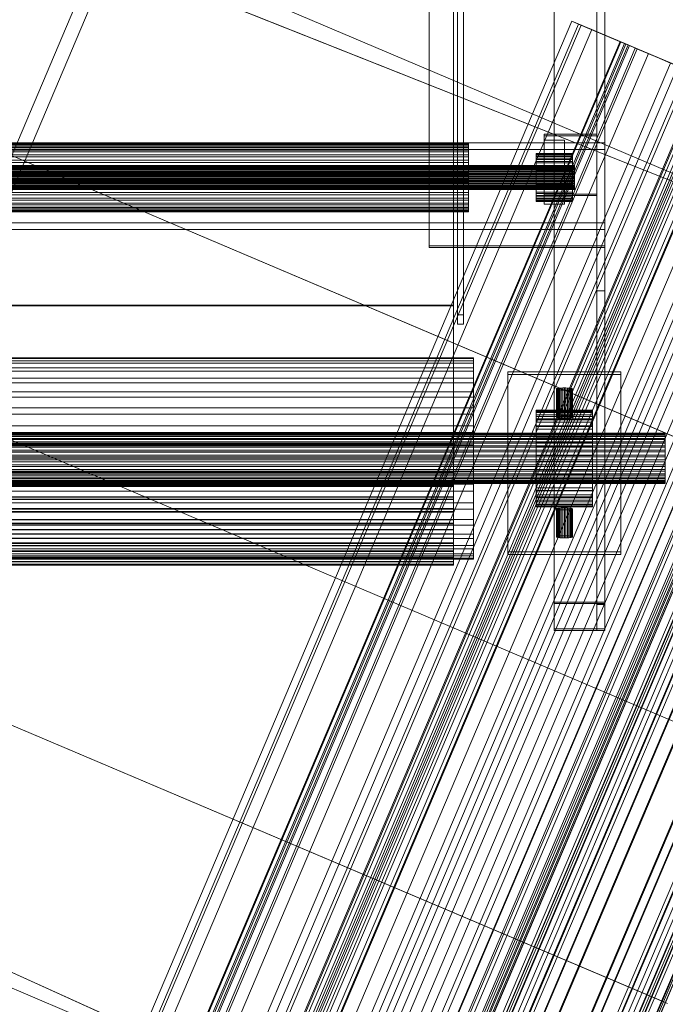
# Model space of a CAD drawing. Header units: millimetres. Extents: x -4738 to 65662, y -68080 to 6847.
# Tile 717 of 1056: x 27485 to 27805, y -22371 to -21882. Entities that reach past the tile are written whole.
import ezdxf

# ---------------------------------------------------------------- set-up
doc = ezdxf.new("R2010")
doc.units = ezdxf.units.MM
doc.layers.add('superior_C09', color=7, linetype='Continuous', lineweight=0)
doc.layers.add('superior_C10', color=7, linetype='Continuous', lineweight=0)

msp = doc.modelspace()

# ---------------------------------------------------------------- linework, layer by layer
at = {"layer": 'superior_C09'}
for p, q in [((27750.067, -17792.489), (27750.067, -22171.241)), ((27750.067, -22172.041), (27750.067, -17793.289)), ((27771.067, -17793.689), (27771.067, -22172.44)), ((27775.067, -22171.241), (27775.067, -17792.489)), ((27775.067, -17793.289), (27775.067, -22172.041)), ((27775.067, -22172.44), (27775.067, -17793.689)), ((27750.067, -17805.813), (27750.067, -22184.565)), ((27750.067, -22185.364), (27750.067, -17806.612)), ((27771.067, -22185.364), (27771.067, -17806.612)), ((27775.067, -22184.565), (27775.067, -17805.813)), ((27775.067, -17806.612), (27775.067, -22185.364)), ((27700.067, -22092.939), (27700.067, -17852.939)), ((27700.067, -17853.338), (27700.067, -22093.338)), ((27700.067, -22106.662), (27700.067, -17866.662)), ((27700.067, -17867.061), (27700.067, -22107.061)), ((27702.067, -17907.74), (27702.067, -22028.81)), ((27705.067, -22028.81), (27705.067, -17907.74)), ((27702.067, -22033.473), (27702.067, -17912.404)), ((27705.067, -17912.404), (27705.067, -22033.473)), ((27700.067, -22023.962), (27700.067, -17922.714)), ((27700.067, -17923.114), (27700.067, -22024.362)), ((27688.067, -17952.846), (27688.067, -21994.629)), ((27771.067, -21994.629), (27771.067, -17952.846)), ((27688.067, -21995.429), (27688.067, -17953.646)), ((27771.067, -17953.646), (27771.067, -21995.429)), ((27750.067, -21520.75), (27750.067, -21994.629)), ((27750.067, -21995.429), (27750.067, -21521.55)), ((27771.067, -21520.75), (27771.067, -21994.629)), ((27775.067, -21994.629), (27775.067, -21520.75)), ((27775.067, -21521.55), (27775.067, -21995.429)), ((27771.067, -22016.88), (27771.067, -21543.001)), ((27775.067, -21543.001), (27775.067, -22016.88)), ((27775.067, -21943.507), (27225.067, -21943.507)), ((27292.567, -21943.697), (27707.567, -21943.697)), ((27707.567, -21944.231), (27707.567, -21943.697)), ((27707.567, -21943.697), (27707.567, -21943.815)), ((27745.067, -21939.136), (27745.067, -21968.868)), ((27771.067, -21939.136), (27745.067, -21939.136)), ((27745.067, -21939.136), (27745.067, -21939.935)), ((27745.067, -21939.935), (27771.067, -21939.935)), ((27745.067, -21969.668), (27745.067, -21939.935)), ((27745.067, -21942.109), (27745.067, -21965.895)), ((27755.067, -21942.109), (27745.067, -21942.109)), ((27745.067, -21942.109), (27745.067, -21950.103)), ((27755.067, -21965.895), (27755.067, -21942.109)), ((27755.067, -21950.103), (27755.067, -21942.109)), ((27771.067, -21968.868), (27771.067, -21939.136)), ((27771.067, -21939.935), (27771.067, -21939.136)), ((27771.067, -21939.935), (27771.067, -21969.668)), ((27775.067, -21983.15), (27775.067, -21943.507)), ((27775.067, -21946.838), (27775.067, -21943.507)), ((27225.067, -21946.838), (27775.067, -21946.838)), ((27292.567, -21943.815), (27707.567, -21943.815)), ((27292.567, -21944.231), (27707.567, -21944.231)), ((27292.567, -21944.581), (27707.567, -21944.581)), ((27292.567, -21945.396), (27707.567, -21945.396)), ((27292.567, -21945.965), (27707.567, -21945.965)), ((27292.567, -21947.149), (27707.567, -21947.149)), ((27292.567, -21947.913), (27707.567, -21947.913)), ((27707.567, -21943.815), (27707.567, -21944.581)), ((27707.567, -21945.396), (27707.567, -21944.231)), ((27707.567, -21944.581), (27707.567, -21945.965)), ((27707.567, -21947.149), (27707.567, -21945.396)), ((27707.567, -21945.965), (27707.567, -21947.913)), ((27707.567, -21949.42), (27707.567, -21947.149)), ((27707.567, -21947.913), (27707.567, -21950.352)), ((27775.067, -21946.838), (27775.067, -21986.481)), ((27292.567, -21949.42), (27707.567, -21949.42)), ((27292.567, -21950.352), (27707.567, -21950.352)), ((27292.567, -21952.124), (27707.567, -21952.124)), ((27292.567, -21953.187), (27707.567, -21953.187)), ((27707.567, -21952.124), (27707.567, -21949.42)), ((27707.567, -21950.352), (27707.567, -21953.187)), ((27707.567, -21955.155), (27707.567, -21952.124)), ((27707.567, -21953.187), (27707.567, -21956.309)), ((27741.067, -21948.771), (27741.067, -21948.687)), ((27741.067, -21948.687), (27741.067, -21949.064)), ((27741.067, -21948.687), (27759.067, -21948.687)), ((27741.067, -21949.311), (27741.067, -21948.771)), ((27741.067, -21948.771), (27759.067, -21948.771)), ((27741.067, -21949.064), (27741.067, -21949.887)), ((27741.067, -21949.064), (27759.067, -21949.064)), ((27741.067, -21950.288), (27741.067, -21949.311)), ((27741.067, -21949.311), (27759.067, -21949.311)), ((27741.067, -21949.887), (27741.067, -21951.124)), ((27741.067, -21949.887), (27759.067, -21949.887)), ((27741.067, -21951.663), (27741.067, -21950.288)), ((27741.067, -21950.288), (27759.067, -21950.288)), ((27741.067, -21951.124), (27741.067, -21952.727)), ((27741.067, -21951.124), (27759.067, -21951.124)), ((27741.067, -21953.385), (27741.067, -21951.663)), ((27741.067, -21951.663), (27759.067, -21951.663)), ((27741.067, -21952.727), (27741.067, -21954.635)), ((27741.067, -21952.727), (27759.067, -21952.727)), ((27741.067, -21955.386), (27741.067, -21953.385)), ((27741.067, -21953.385), (27759.067, -21953.385)), ((27745.067, -21950.103), (27755.067, -21950.103)), ((27745.067, -21973.889), (27745.067, -21950.103)), ((27755.067, -21950.103), (27755.067, -21973.889)), ((27759.067, -21949.064), (27759.067, -21948.687)), ((27759.067, -21948.687), (27759.067, -21948.771)), ((27759.067, -21948.771), (27759.067, -21949.311)), ((27759.067, -21949.887), (27759.067, -21949.064)), ((27759.067, -21949.311), (27759.067, -21950.288)), ((27759.067, -21951.124), (27759.067, -21949.887)), ((27759.067, -21950.288), (27759.067, -21951.663)), ((27759.067, -21952.727), (27759.067, -21951.124)), ((27759.067, -21951.663), (27759.067, -21953.385)), ((27759.067, -21954.635), (27759.067, -21952.727)), ((27759.067, -21953.385), (27759.067, -21955.386)), ((27240.067, -21954.676), (27760.067, -21954.676)), ((27240.067, -21954.717), (27760.067, -21954.717)), ((27240.067, -21954.864), (27760.067, -21954.864)), ((27240.067, -21954.988), (27760.067, -21954.988)), ((27240.067, -21955.275), (27760.067, -21955.275)), ((27240.067, -21955.476), (27760.067, -21955.476)), ((27240.067, -21955.894), (27760.067, -21955.894)), ((27240.067, -21956.164), (27760.067, -21956.164)), ((27240.067, -21956.695), (27760.067, -21956.695)), ((27240.067, -21957.024), (27760.067, -21957.024)), ((27240.067, -21957.65), (27760.067, -21957.65)), ((27240.067, -21958.025), (27760.067, -21958.025)), ((27292.567, -21955.155), (27707.567, -21955.155)), ((27292.567, -21956.309), (27707.567, -21956.309)), ((27292.567, -21958.399), (27707.567, -21958.399)), ((27707.567, -21958.399), (27707.567, -21955.155)), ((27707.567, -21956.309), (27707.567, -21959.598)), ((27707.567, -21961.729), (27707.567, -21958.399)), ((27741.067, -21954.635), (27741.067, -21956.775)), ((27741.067, -21954.635), (27759.067, -21954.635)), ((27741.067, -21957.59), (27741.067, -21955.386)), ((27741.067, -21955.386), (27759.067, -21955.386)), ((27741.067, -21956.775), (27741.067, -21959.065)), ((27741.067, -21956.775), (27759.067, -21956.775)), ((27741.067, -21959.912), (27741.067, -21957.59)), ((27741.067, -21957.59), (27759.067, -21957.59)), ((27759.067, -21956.775), (27759.067, -21954.635)), ((27759.067, -21955.386), (27759.067, -21957.59)), ((27759.067, -21959.065), (27759.067, -21956.775)), ((27759.067, -21957.59), (27759.067, -21959.912)), ((27760.067, -21954.864), (27760.067, -21954.676)), ((27760.067, -21954.676), (27760.067, -21954.717)), ((27760.067, -21954.717), (27760.067, -21954.988)), ((27760.067, -21955.275), (27760.067, -21954.864)), ((27760.067, -21954.988), (27760.067, -21955.476)), ((27760.067, -21955.894), (27760.067, -21955.275)), ((27760.067, -21955.476), (27760.067, -21956.164)), ((27760.067, -21956.695), (27760.067, -21955.894)), ((27760.067, -21956.164), (27760.067, -21957.024)), ((27760.067, -21957.65), (27760.067, -21956.695)), ((27760.067, -21957.024), (27760.067, -21958.025)), ((27760.067, -21958.72), (27760.067, -21957.65)), ((27760.067, -21958.025), (27760.067, -21959.127)), ((27240.067, -21958.72), (27760.067, -21958.72)), ((27240.067, -21959.127), (27760.067, -21959.127)), ((27240.067, -21959.864), (27760.067, -21959.864)), ((27240.067, -21960.288), (27760.067, -21960.288)), ((27240.067, -21961.04), (27760.067, -21961.04)), ((27240.067, -21961.463), (27760.067, -21961.463)), ((27240.067, -21962.201), (27760.067, -21962.201)), ((27240.067, -21962.608), (27760.067, -21962.608)), ((27240.067, -21963.303), (27760.067, -21963.303)), ((27292.567, -21959.598), (27707.567, -21959.598)), ((27292.567, -21961.729), (27707.567, -21961.729)), ((27292.567, -21962.929), (27707.567, -21962.929)), ((27707.567, -21959.598), (27707.567, -21962.929)), ((27707.567, -21965.019), (27707.567, -21961.729)), ((27707.567, -21962.929), (27707.567, -21966.172)), ((27741.067, -21959.065), (27741.067, -21961.416)), ((27741.067, -21959.065), (27759.067, -21959.065)), ((27741.067, -21962.263), (27741.067, -21959.912)), ((27741.067, -21959.912), (27759.067, -21959.912)), ((27741.067, -21961.416), (27741.067, -21963.738)), ((27741.067, -21961.416), (27759.067, -21961.416)), ((27741.067, -21964.552), (27741.067, -21962.263)), ((27741.067, -21962.263), (27759.067, -21962.263)), ((27759.067, -21961.416), (27759.067, -21959.065)), ((27759.067, -21959.912), (27759.067, -21962.263)), ((27759.067, -21963.738), (27759.067, -21961.416)), ((27759.067, -21962.263), (27759.067, -21964.552)), ((27760.067, -21959.864), (27760.067, -21958.72)), ((27760.067, -21959.127), (27760.067, -21960.288)), ((27760.067, -21961.04), (27760.067, -21959.864)), ((27760.067, -21960.288), (27760.067, -21961.463)), ((27760.067, -21962.201), (27760.067, -21961.04)), ((27760.067, -21961.463), (27760.067, -21962.608)), ((27760.067, -21963.303), (27760.067, -21962.201)), ((27760.067, -21962.608), (27760.067, -21963.678)), ((27760.067, -21964.303), (27760.067, -21963.303)), ((27240.067, -21963.678), (27760.067, -21963.678)), ((27240.067, -21964.303), (27760.067, -21964.303)), ((27240.067, -21964.632), (27760.067, -21964.632)), ((27240.067, -21965.164), (27760.067, -21965.164)), ((27240.067, -21965.434), (27760.067, -21965.434)), ((27240.067, -21965.852), (27760.067, -21965.852)), ((27240.067, -21966.052), (27760.067, -21966.052)), ((27240.067, -21966.34), (27760.067, -21966.34)), ((27240.067, -21966.464), (27760.067, -21966.464)), ((27760.067, -21966.61), (27240.067, -21966.61)), ((27240.067, -21966.652), (27760.067, -21966.652)), ((27292.567, -21965.019), (27707.567, -21965.019)), ((27292.567, -21966.172), (27707.567, -21966.172)), ((27292.567, -21968.141), (27707.567, -21968.141)), ((27707.567, -21968.141), (27707.567, -21965.019)), ((27707.567, -21966.172), (27707.567, -21969.204)), ((27707.567, -21970.976), (27707.567, -21968.141)), ((27741.067, -21963.738), (27741.067, -21965.942)), ((27741.067, -21963.738), (27759.067, -21963.738)), ((27741.067, -21966.692), (27741.067, -21964.552)), ((27741.067, -21964.552), (27759.067, -21964.552)), ((27741.067, -21965.942), (27741.067, -21967.943)), ((27741.067, -21965.942), (27759.067, -21965.942)), ((27741.067, -21968.601), (27741.067, -21966.692)), ((27741.067, -21966.692), (27759.067, -21966.692)), ((27741.067, -21967.943), (27741.067, -21969.664)), ((27741.067, -21967.943), (27759.067, -21967.943)), ((27745.067, -21965.895), (27755.067, -21965.895)), ((27745.067, -21973.889), (27745.067, -21965.895)), ((27755.067, -21973.889), (27755.067, -21965.895)), ((27759.067, -21965.942), (27759.067, -21963.738)), ((27759.067, -21964.552), (27759.067, -21966.692)), ((27759.067, -21967.943), (27759.067, -21965.942)), ((27759.067, -21966.692), (27759.067, -21968.601)), ((27759.067, -21969.664), (27759.067, -21967.943)), ((27760.067, -21963.678), (27760.067, -21964.632)), ((27760.067, -21965.164), (27760.067, -21964.303)), ((27760.067, -21964.632), (27760.067, -21965.434)), ((27760.067, -21965.852), (27760.067, -21965.164)), ((27760.067, -21965.434), (27760.067, -21966.052)), ((27760.067, -21966.34), (27760.067, -21965.852)), ((27760.067, -21966.052), (27760.067, -21966.464)), ((27760.067, -21966.61), (27760.067, -21966.34)), ((27760.067, -21966.464), (27760.067, -21966.652)), ((27760.067, -21966.652), (27760.067, -21966.61)), ((27292.567, -21969.204), (27707.567, -21969.204)), ((27292.567, -21970.976), (27707.567, -21970.976)), ((27292.567, -21971.908), (27707.567, -21971.908)), ((27707.567, -21969.204), (27707.567, -21971.908)), ((27707.567, -21973.414), (27707.567, -21970.976)), ((27707.567, -21971.908), (27707.567, -21974.179)), ((27741.067, -21970.204), (27741.067, -21968.601)), ((27741.067, -21968.601), (27759.067, -21968.601)), ((27741.067, -21969.664), (27741.067, -21971.04)), ((27741.067, -21969.664), (27759.067, -21969.664)), ((27741.067, -21971.441), (27741.067, -21970.204)), ((27741.067, -21970.204), (27759.067, -21970.204)), ((27741.067, -21971.04), (27741.067, -21972.016)), ((27741.067, -21971.04), (27759.067, -21971.04)), ((27741.067, -21972.263), (27741.067, -21971.441)), ((27741.067, -21971.441), (27759.067, -21971.441)), ((27741.067, -21972.016), (27741.067, -21972.557)), ((27741.067, -21972.016), (27759.067, -21972.016)), ((27741.067, -21972.64), (27741.067, -21972.263)), ((27741.067, -21972.263), (27759.067, -21972.263)), ((27741.067, -21972.557), (27741.067, -21972.64)), ((27759.067, -21972.557), (27741.067, -21972.557)), ((27741.067, -21972.64), (27759.067, -21972.64)), ((27745.067, -21968.868), (27771.067, -21968.868)), ((27745.067, -21969.668), (27745.067, -21968.868)), ((27771.067, -21969.668), (27745.067, -21969.668)), ((27759.067, -21968.601), (27759.067, -21970.204)), ((27759.067, -21971.04), (27759.067, -21969.664)), ((27759.067, -21970.204), (27759.067, -21971.441)), ((27759.067, -21972.016), (27759.067, -21971.04)), ((27759.067, -21971.441), (27759.067, -21972.263)), ((27759.067, -21972.557), (27759.067, -21972.016)), ((27759.067, -21972.263), (27759.067, -21972.64)), ((27759.067, -21972.64), (27759.067, -21972.557)), ((27771.067, -21969.668), (27771.067, -21968.868)), ((27292.567, -21973.414), (27707.567, -21973.414)), ((27292.567, -21974.179), (27707.567, -21974.179)), ((27292.567, -21975.363), (27707.567, -21975.363)), ((27292.567, -21975.931), (27707.567, -21975.931)), ((27292.567, -21976.747), (27707.567, -21976.747)), ((27292.567, -21977.097), (27707.567, -21977.097)), ((27707.567, -21977.512), (27292.567, -21977.512)), ((27292.567, -21977.63), (27707.567, -21977.63)), ((27707.567, -21975.363), (27707.567, -21973.414)), ((27707.567, -21974.179), (27707.567, -21975.931)), ((27707.567, -21976.747), (27707.567, -21975.363)), ((27707.567, -21975.931), (27707.567, -21977.097)), ((27707.567, -21977.512), (27707.567, -21976.747)), ((27707.567, -21977.097), (27707.567, -21977.63)), ((27707.567, -21977.63), (27707.567, -21977.512)), ((27755.067, -21973.889), (27745.067, -21973.889)), ((27225.067, -21983.15), (27775.067, -21983.15)), ((27775.067, -21986.481), (27225.067, -21986.481)), ((27775.067, -21986.481), (27775.067, -21983.15)), ((27688.067, -21994.629), (27771.067, -21994.629)), ((27688.067, -21995.429), (27688.067, -21994.629)), ((27771.067, -21995.429), (27688.067, -21995.429)), ((27750.067, -21994.629), (27775.067, -21994.629)), ((27750.067, -21995.429), (27750.067, -21994.629)), ((27775.067, -21995.429), (27750.067, -21995.429)), ((27771.067, -21994.629), (27775.067, -21994.629)), ((27771.067, -22016.88), (27771.067, -21994.629)), ((27771.067, -21995.429), (27771.067, -21994.629)), ((27775.067, -22016.88), (27775.067, -21994.629)), ((27775.067, -21995.429), (27775.067, -21994.629)), ((27775.067, -22016.88), (27771.067, -22016.88)), ((27300.067, -22023.962), (27700.067, -22023.962)), ((27700.067, -22024.362), (27300.067, -22024.362)), ((27700.067, -22024.362), (27700.067, -22023.962)), ((27702.067, -22028.81), (27705.067, -22028.81)), ((27702.067, -22033.473), (27702.067, -22028.81)), ((27705.067, -22033.473), (27705.067, -22028.81)), ((27705.067, -22033.473), (27702.067, -22033.473)), ((27290.067, -22050.098), (27710.067, -22050.098)), ((27290.067, -22050.446), (27710.067, -22050.446)), ((27710.067, -22051.669), (27710.067, -22050.098)), ((27710.067, -22050.098), (27710.067, -22050.446)), ((27710.067, -22050.446), (27710.067, -22052.698)), ((27290.067, -22051.669), (27710.067, -22051.669)), ((27290.067, -22052.698), (27710.067, -22052.698)), ((27290.067, -22055.096), (27710.067, -22055.096)), ((27710.067, -22055.096), (27710.067, -22051.669)), ((27710.067, -22052.698), (27710.067, -22056.767)), ((27710.067, -22060.249), (27710.067, -22055.096)), ((27290.067, -22056.767), (27710.067, -22056.767)), ((27290.067, -22060.249), (27710.067, -22060.249)), ((27710.067, -22056.767), (27710.067, -22062.498)), ((27710.067, -22066.93), (27710.067, -22060.249)), ((27727.067, -22057.133), (27727.067, -22146.331)), ((27783.067, -22057.133), (27727.067, -22057.133)), ((27727.067, -22057.133), (27727.067, -22058.466)), ((27727.067, -22058.466), (27783.067, -22058.466)), ((27727.067, -22147.663), (27727.067, -22058.466)), ((27783.067, -22146.331), (27783.067, -22057.133)), ((27783.067, -22058.466), (27783.067, -22057.133)), ((27783.067, -22058.466), (27783.067, -22147.663)), ((27290.067, -22062.498), (27710.067, -22062.498)), ((27710.067, -22062.498), (27710.067, -22069.67)), ((27751.067, -22065.595), (27751.144, -22065.491)), ((27751.144, -22065.699), (27751.067, -22065.595)), ((27751.067, -22065.595), (27751.067, -22079.47)), ((27751.144, -22065.491), (27751.372, -22065.391)), ((27751.144, -22065.491), (27751.144, -22079.366)), ((27751.372, -22065.799), (27751.144, -22065.699)), ((27751.144, -22065.699), (27751.144, -22079.574)), ((27751.372, -22065.391), (27751.742, -22065.299)), ((27751.372, -22065.391), (27751.372, -22079.266)), ((27751.742, -22065.891), (27751.372, -22065.799)), ((27751.372, -22065.799), (27751.372, -22079.674)), ((27751.742, -22065.299), (27752.239, -22065.218)), ((27751.742, -22065.299), (27751.742, -22079.174)), ((27752.239, -22065.218), (27752.845, -22065.152)), ((27752.239, -22065.218), (27752.239, -22079.093)), ((27752.845, -22065.152), (27753.537, -22065.103)), ((27752.845, -22065.152), (27752.845, -22079.027)), ((27753.537, -22065.103), (27754.287, -22065.072)), ((27753.537, -22065.103), (27753.537, -22078.978)), ((27754.287, -22065.072), (27755.067, -22065.062)), ((27754.287, -22065.072), (27754.287, -22078.947)), ((27755.067, -22065.062), (27755.848, -22065.072)), ((27755.067, -22065.062), (27755.067, -22078.937)), ((27755.848, -22065.072), (27756.598, -22065.103)), ((27755.848, -22065.072), (27755.848, -22078.947)), ((27756.598, -22065.103), (27757.29, -22065.152)), ((27756.598, -22065.103), (27756.598, -22078.978)), ((27757.29, -22065.152), (27757.896, -22065.218)), ((27757.29, -22065.152), (27757.29, -22079.027)), ((27757.896, -22065.218), (27758.393, -22065.299)), ((27757.896, -22065.218), (27757.896, -22079.093)), ((27758.393, -22065.299), (27758.763, -22065.391)), ((27758.393, -22065.299), (27758.393, -22079.174)), ((27758.763, -22065.799), (27758.393, -22065.891)), ((27758.763, -22065.391), (27758.991, -22065.491)), ((27758.763, -22065.391), (27758.763, -22079.266)), ((27758.991, -22065.699), (27758.763, -22065.799)), ((27758.763, -22065.799), (27758.763, -22079.674)), ((27758.991, -22065.491), (27759.067, -22065.595)), ((27758.991, -22065.491), (27758.991, -22079.366)), ((27759.067, -22065.595), (27758.991, -22065.699)), ((27758.991, -22065.699), (27758.991, -22079.574)), ((27759.067, -22079.47), (27759.067, -22065.595)), ((27290.067, -22066.93), (27710.067, -22066.93)), ((27290.067, -22069.67), (27710.067, -22069.67)), ((27710.067, -22074.882), (27710.067, -22066.93)), ((27710.067, -22069.67), (27710.067, -22078.008)), ((27752.239, -22065.972), (27751.742, -22065.891)), ((27751.742, -22065.891), (27751.742, -22079.766)), ((27752.845, -22066.038), (27752.239, -22065.972)), ((27752.239, -22065.972), (27752.239, -22079.847)), ((27753.537, -22066.087), (27752.845, -22066.038)), ((27752.845, -22066.038), (27752.845, -22079.913)), ((27754.287, -22066.118), (27753.537, -22066.087)), ((27753.537, -22066.087), (27753.537, -22079.962)), ((27755.067, -22066.128), (27754.287, -22066.118)), ((27754.287, -22066.118), (27754.287, -22079.993)), ((27755.848, -22066.118), (27755.067, -22066.128)), ((27755.067, -22066.128), (27755.067, -22080.003)), ((27756.598, -22066.087), (27755.848, -22066.118)), ((27755.848, -22066.118), (27755.848, -22079.993)), ((27757.29, -22066.038), (27756.598, -22066.087)), ((27756.598, -22066.087), (27756.598, -22079.962)), ((27757.896, -22065.972), (27757.29, -22066.038)), ((27757.29, -22066.038), (27757.29, -22079.913)), ((27758.393, -22065.891), (27757.896, -22065.972)), ((27757.896, -22065.972), (27757.896, -22079.847)), ((27758.393, -22065.891), (27758.393, -22079.766)), ((27290.067, -22074.882), (27710.067, -22074.882)), ((27710.067, -22083.799), (27710.067, -22074.882)), ((27290.067, -22078.008), (27710.067, -22078.008)), ((27710.067, -22078.008), (27710.067, -22087.191)), ((27741.067, -22076.214), (27741.067, -22076.047)), ((27741.067, -22076.047), (27741.067, -22076.801)), ((27741.067, -22076.047), (27769.067, -22076.047)), ((27741.067, -22077.295), (27741.067, -22076.214)), ((27741.067, -22076.214), (27769.067, -22076.214)), ((27741.067, -22076.801), (27741.067, -22078.446)), ((27741.067, -22076.801), (27769.067, -22076.801)), ((27741.067, -22079.248), (27741.067, -22077.295)), ((27741.067, -22077.295), (27769.067, -22077.295)), ((27741.067, -22078.446), (27741.067, -22080.92)), ((27741.067, -22078.446), (27769.067, -22078.446)), ((27741.067, -22081.999), (27741.067, -22079.248)), ((27741.067, -22079.248), (27769.067, -22079.248)), ((27741.067, -22080.428), (27741.067, -22116.107)), ((27769.067, -22080.428), (27741.067, -22080.428)), ((27741.067, -22080.428), (27741.067, -22083.893)), ((27751.144, -22079.366), (27751.067, -22079.47)), ((27751.067, -22079.47), (27751.144, -22079.574)), ((27751.372, -22079.266), (27751.144, -22079.366)), ((27751.144, -22079.574), (27751.372, -22079.674)), ((27751.742, -22079.174), (27751.372, -22079.266)), ((27751.372, -22079.674), (27751.742, -22079.766)), ((27752.239, -22079.093), (27751.742, -22079.174)), ((27751.742, -22079.766), (27752.239, -22079.847)), ((27752.845, -22079.027), (27752.239, -22079.093)), ((27752.239, -22079.847), (27752.845, -22079.913)), ((27753.537, -22078.978), (27752.845, -22079.027)), ((27752.845, -22079.913), (27753.537, -22079.962)), ((27754.287, -22078.947), (27753.537, -22078.978)), ((27753.537, -22079.962), (27754.287, -22079.993)), ((27755.067, -22078.937), (27754.287, -22078.947)), ((27754.287, -22079.993), (27755.067, -22080.003)), ((27755.848, -22078.947), (27755.067, -22078.937)), ((27755.067, -22080.003), (27755.848, -22079.993)), ((27756.598, -22078.978), (27755.848, -22078.947)), ((27755.848, -22079.993), (27756.598, -22079.962)), ((27757.29, -22079.027), (27756.598, -22078.978)), ((27756.598, -22079.962), (27757.29, -22079.913)), ((27757.896, -22079.093), (27757.29, -22079.027)), ((27757.29, -22079.913), (27757.896, -22079.847)), ((27758.393, -22079.174), (27757.896, -22079.093)), ((27757.896, -22079.847), (27758.393, -22079.766)), ((27758.763, -22079.266), (27758.393, -22079.174)), ((27758.393, -22079.766), (27758.763, -22079.674)), ((27758.991, -22079.366), (27758.763, -22079.266)), ((27758.763, -22079.674), (27758.991, -22079.574)), ((27759.067, -22079.47), (27758.991, -22079.366)), ((27758.991, -22079.574), (27759.067, -22079.47)), ((27769.067, -22076.801), (27769.067, -22076.047)), ((27769.067, -22076.047), (27769.067, -22076.214)), ((27769.067, -22076.214), (27769.067, -22077.295)), ((27769.067, -22078.446), (27769.067, -22076.801)), ((27769.067, -22077.295), (27769.067, -22079.248)), ((27769.067, -22080.92), (27769.067, -22078.446)), ((27769.067, -22079.248), (27769.067, -22081.999)), ((27769.067, -22116.107), (27769.067, -22080.428)), ((27769.067, -22083.893), (27769.067, -22080.428)), ((27290.067, -22083.799), (27710.067, -22083.799)), ((27710.067, -22093.338), (27710.067, -22083.799)), ((27741.067, -22080.92), (27741.067, -22084.126)), ((27741.067, -22080.92), (27769.067, -22080.92)), ((27741.067, -22085.442), (27741.067, -22081.999)), ((27741.067, -22081.999), (27769.067, -22081.999)), ((27741.067, -22083.893), (27769.067, -22083.893)), ((27741.067, -22119.572), (27741.067, -22083.893)), ((27741.067, -22084.126), (27741.067, -22087.943)), ((27741.067, -22084.126), (27769.067, -22084.126)), ((27769.067, -22084.126), (27769.067, -22080.92)), ((27769.067, -22081.999), (27769.067, -22085.442)), ((27769.067, -22083.893), (27769.067, -22119.572)), ((27769.067, -22087.943), (27769.067, -22084.126)), ((27195.067, -22087.525), (27805.067, -22087.525)), ((27195.067, -22087.611), (27805.067, -22087.611)), ((27195.067, -22087.917), (27805.067, -22087.917)), ((27195.067, -22088.174), (27805.067, -22088.174)), ((27195.067, -22088.774), (27805.067, -22088.774)), ((27195.067, -22089.192), (27805.067, -22089.192)), ((27195.067, -22090.062), (27805.067, -22090.062)), ((27290.067, -22087.191), (27710.067, -22087.191)), ((27710.067, -22087.191), (27710.067, -22096.866)), ((27741.067, -22089.444), (27741.067, -22085.442)), ((27741.067, -22085.442), (27769.067, -22085.442)), ((27741.067, -22087.943), (27741.067, -22092.223)), ((27741.067, -22087.943), (27769.067, -22087.943)), ((27741.067, -22093.852), (27741.067, -22089.444)), ((27741.067, -22089.444), (27769.067, -22089.444)), ((27769.067, -22085.442), (27769.067, -22089.444)), ((27769.067, -22092.223), (27769.067, -22087.943)), ((27769.067, -22089.444), (27769.067, -22093.852)), ((27805.067, -22087.917), (27805.067, -22087.525)), ((27805.067, -22087.525), (27805.067, -22087.611)), ((27805.067, -22087.611), (27805.067, -22088.174)), ((27805.067, -22088.774), (27805.067, -22087.917)), ((27805.067, -22088.174), (27805.067, -22089.192)), ((27805.067, -22090.062), (27805.067, -22088.774)), ((27805.067, -22089.192), (27805.067, -22090.625)), ((27805.067, -22091.733), (27805.067, -22090.062)), ((27195.067, -22090.625), (27805.067, -22090.625)), ((27195.067, -22091.733), (27805.067, -22091.733)), ((27195.067, -22092.418), (27805.067, -22092.418)), ((27195.067, -22093.72), (27805.067, -22093.72)), ((27195.067, -22094.502), (27805.067, -22094.502)), ((27290.067, -22093.338), (27710.067, -22093.338)), ((27300.067, -22092.939), (27700.067, -22092.939)), ((27700.067, -22093.338), (27300.067, -22093.338)), ((27700.067, -22093.338), (27700.067, -22092.939)), ((27700.067, -22099.855), (27700.067, -22092.939)), ((27700.067, -22093.338), (27700.067, -22099.863)), ((27710.067, -22103.134), (27710.067, -22093.338)), ((27741.067, -22092.223), (27741.067, -22096.802)), ((27741.067, -22092.223), (27769.067, -22092.223)), ((27741.067, -22098.496), (27741.067, -22093.852)), ((27741.067, -22093.852), (27769.067, -22093.852)), ((27769.067, -22096.802), (27769.067, -22092.223)), ((27769.067, -22093.852), (27769.067, -22098.496)), ((27805.067, -22090.625), (27805.067, -22092.418)), ((27805.067, -22093.72), (27805.067, -22091.733)), ((27805.067, -22092.418), (27805.067, -22094.502)), ((27805.067, -22095.95), (27805.067, -22093.72)), ((27805.067, -22094.502), (27805.067, -22096.798)), ((27195.067, -22095.95), (27805.067, -22095.95)), ((27195.067, -22096.798), (27805.067, -22096.798)), ((27195.067, -22098.335), (27805.067, -22098.335)), ((27195.067, -22099.217), (27805.067, -22099.217)), ((27290.067, -22096.866), (27710.067, -22096.866)), ((27700.067, -22099.863), (27300.067, -22099.863)), ((27700.067, -22106.774), (27700.067, -22099.855)), ((27700.067, -22099.863), (27700.067, -22106.391)), ((27710.067, -22096.866), (27710.067, -22106.662)), ((27741.067, -22096.802), (27741.067, -22101.504)), ((27741.067, -22096.802), (27769.067, -22096.802)), ((27741.067, -22103.198), (27741.067, -22098.496)), ((27741.067, -22098.496), (27769.067, -22098.496)), ((27769.067, -22101.504), (27769.067, -22096.802)), ((27769.067, -22098.496), (27769.067, -22103.198)), ((27805.067, -22098.335), (27805.067, -22095.95)), ((27805.067, -22096.798), (27805.067, -22099.217)), ((27805.067, -22100.783), (27805.067, -22098.335)), ((27805.067, -22099.217), (27805.067, -22101.665)), ((27195.067, -22100.783), (27805.067, -22100.783)), ((27195.067, -22101.665), (27805.067, -22101.665)), ((27195.067, -22103.202), (27805.067, -22103.202)), ((27195.067, -22104.05), (27805.067, -22104.05)), ((27290.067, -22103.134), (27710.067, -22103.134)), ((27710.067, -22112.809), (27710.067, -22103.134)), ((27741.067, -22101.504), (27741.067, -22106.148)), ((27741.067, -22101.504), (27769.067, -22101.504)), ((27741.067, -22107.777), (27741.067, -22103.198)), ((27741.067, -22103.198), (27769.067, -22103.198)), ((27769.067, -22106.148), (27769.067, -22101.504)), ((27769.067, -22103.198), (27769.067, -22107.777)), ((27805.067, -22103.202), (27805.067, -22100.783)), ((27805.067, -22101.665), (27805.067, -22104.05)), ((27805.067, -22105.498), (27805.067, -22103.202)), ((27805.067, -22104.05), (27805.067, -22106.28)), ((27195.067, -22105.498), (27805.067, -22105.498)), ((27195.067, -22106.28), (27805.067, -22106.28)), ((27195.067, -22107.582), (27805.067, -22107.582)), ((27195.067, -22108.267), (27805.067, -22108.267)), ((27195.067, -22109.375), (27805.067, -22109.375)), ((27290.067, -22106.662), (27710.067, -22106.662)), ((27700.067, -22106.391), (27300.067, -22106.391)), ((27300.067, -22106.662), (27700.067, -22106.662)), ((27300.067, -22106.774), (27700.067, -22106.774)), ((27700.067, -22107.061), (27300.067, -22107.061)), ((27700.067, -22106.774), (27700.067, -22106.391)), ((27700.067, -22106.391), (27700.067, -22112.809)), ((27700.067, -22107.061), (27700.067, -22106.662)), ((27700.067, -22113.073), (27700.067, -22106.662)), ((27700.067, -22113.577), (27700.067, -22106.774)), ((27700.067, -22107.061), (27700.067, -22113.857)), ((27710.067, -22106.662), (27710.067, -22116.201)), ((27741.067, -22106.148), (27741.067, -22110.556)), ((27741.067, -22106.148), (27769.067, -22106.148)), ((27741.067, -22112.057), (27741.067, -22107.777)), ((27741.067, -22107.777), (27769.067, -22107.777)), ((27769.067, -22110.556), (27769.067, -22106.148)), ((27769.067, -22107.777), (27769.067, -22112.057)), ((27805.067, -22107.582), (27805.067, -22105.498)), ((27805.067, -22106.28), (27805.067, -22108.267)), ((27805.067, -22109.375), (27805.067, -22107.582)), ((27805.067, -22108.267), (27805.067, -22109.938)), ((27805.067, -22110.808), (27805.067, -22109.375)), ((27195.067, -22109.938), (27805.067, -22109.938)), ((27195.067, -22110.808), (27805.067, -22110.808)), ((27195.067, -22111.226), (27805.067, -22111.226)), ((27195.067, -22111.826), (27805.067, -22111.826)), ((27195.067, -22112.083), (27805.067, -22112.083)), ((27805.067, -22112.389), (27195.067, -22112.389)), ((27195.067, -22112.475), (27805.067, -22112.475)), ((27290.067, -22112.809), (27710.067, -22112.809)), ((27700.067, -22112.809), (27300.067, -22112.809)), ((27700.067, -22113.073), (27300.067, -22113.073)), ((27300.067, -22113.577), (27700.067, -22113.577)), ((27300.067, -22113.857), (27700.067, -22113.857)), ((27700.067, -22113.577), (27700.067, -22112.809)), ((27700.067, -22112.809), (27700.067, -22119.008)), ((27700.067, -22113.857), (27700.067, -22113.073)), ((27700.067, -22119.26), (27700.067, -22113.073)), ((27700.067, -22120.148), (27700.067, -22113.577)), ((27700.067, -22113.857), (27700.067, -22120.416)), ((27710.067, -22121.992), (27710.067, -22112.809)), ((27741.067, -22110.556), (27741.067, -22114.558)), ((27741.067, -22110.556), (27769.067, -22110.556)), ((27741.067, -22115.874), (27741.067, -22112.057)), ((27741.067, -22112.057), (27769.067, -22112.057)), ((27741.067, -22114.558), (27741.067, -22118.001)), ((27741.067, -22114.558), (27769.067, -22114.558)), ((27769.067, -22114.558), (27769.067, -22110.556)), ((27769.067, -22112.057), (27769.067, -22115.874)), ((27769.067, -22118.001), (27769.067, -22114.558)), ((27805.067, -22109.938), (27805.067, -22111.226)), ((27805.067, -22111.826), (27805.067, -22110.808)), ((27805.067, -22111.226), (27805.067, -22112.083)), ((27805.067, -22112.389), (27805.067, -22111.826)), ((27805.067, -22112.083), (27805.067, -22112.475)), ((27805.067, -22112.475), (27805.067, -22112.389)), ((27290.067, -22116.201), (27710.067, -22116.201)), ((27700.067, -22119.008), (27300.067, -22119.008)), ((27700.067, -22119.26), (27300.067, -22119.26)), ((27700.067, -22120.148), (27700.067, -22119.008)), ((27700.067, -22119.008), (27700.067, -22124.882)), ((27700.067, -22120.416), (27700.067, -22119.26)), ((27700.067, -22125.118), (27700.067, -22119.26)), ((27710.067, -22116.201), (27710.067, -22125.118)), ((27741.067, -22119.08), (27741.067, -22115.874)), ((27741.067, -22115.874), (27769.067, -22115.874)), ((27741.067, -22116.107), (27769.067, -22116.107)), ((27741.067, -22119.572), (27741.067, -22116.107)), ((27741.067, -22118.001), (27741.067, -22120.752)), ((27741.067, -22118.001), (27769.067, -22118.001)), ((27741.067, -22121.554), (27741.067, -22119.08)), ((27741.067, -22119.08), (27769.067, -22119.08)), ((27769.067, -22119.572), (27741.067, -22119.572)), ((27769.067, -22115.874), (27769.067, -22119.08)), ((27769.067, -22119.572), (27769.067, -22116.107)), ((27769.067, -22120.752), (27769.067, -22118.001)), ((27769.067, -22119.08), (27769.067, -22121.554)), ((27290.067, -22121.992), (27710.067, -22121.992)), ((27300.067, -22120.148), (27700.067, -22120.148)), ((27300.067, -22120.416), (27700.067, -22120.416)), ((27700.067, -22126.374), (27700.067, -22120.148)), ((27700.067, -22120.416), (27700.067, -22126.625)), ((27710.067, -22130.33), (27710.067, -22121.992)), ((27741.067, -22120.752), (27741.067, -22122.705)), ((27741.067, -22120.752), (27769.067, -22120.752)), ((27741.067, -22123.199), (27741.067, -22121.554)), ((27741.067, -22121.554), (27769.067, -22121.554)), ((27741.067, -22122.705), (27741.067, -22123.786)), ((27741.067, -22122.705), (27769.067, -22122.705)), ((27741.067, -22123.953), (27741.067, -22123.199)), ((27741.067, -22123.199), (27769.067, -22123.199)), ((27741.067, -22123.786), (27741.067, -22123.953)), ((27769.067, -22123.786), (27741.067, -22123.786)), ((27741.067, -22123.953), (27769.067, -22123.953)), ((27769.067, -22122.705), (27769.067, -22120.752)), ((27769.067, -22121.554), (27769.067, -22123.199)), ((27769.067, -22123.786), (27769.067, -22122.705)), ((27769.067, -22123.199), (27769.067, -22123.953)), ((27769.067, -22123.953), (27769.067, -22123.786)), ((27290.067, -22125.118), (27710.067, -22125.118)), ((27700.067, -22124.882), (27300.067, -22124.882)), ((27700.067, -22125.118), (27300.067, -22125.118)), ((27300.067, -22126.374), (27700.067, -22126.374)), ((27300.067, -22126.625), (27700.067, -22126.625)), ((27700.067, -22126.374), (27700.067, -22124.882)), ((27700.067, -22124.882), (27700.067, -22130.33)), ((27700.067, -22126.625), (27700.067, -22125.118)), ((27700.067, -22130.546), (27700.067, -22125.118)), ((27700.067, -22132.149), (27700.067, -22126.374)), ((27700.067, -22126.625), (27700.067, -22132.379)), ((27710.067, -22125.118), (27710.067, -22133.07)), ((27751.067, -22125.06), (27751.144, -22124.956)), ((27751.144, -22125.164), (27751.067, -22125.06)), ((27751.067, -22125.06), (27751.067, -22138.935)), ((27751.144, -22124.956), (27751.372, -22124.856)), ((27751.144, -22124.956), (27751.144, -22138.831)), ((27751.372, -22125.264), (27751.144, -22125.164)), ((27751.144, -22125.164), (27751.144, -22139.039)), ((27751.372, -22124.856), (27751.742, -22124.764)), ((27751.372, -22124.856), (27751.372, -22138.731)), ((27751.742, -22125.356), (27751.372, -22125.264)), ((27751.372, -22125.264), (27751.372, -22139.139)), ((27751.742, -22124.764), (27752.239, -22124.683)), ((27751.742, -22124.764), (27751.742, -22138.639)), ((27752.239, -22125.437), (27751.742, -22125.356)), ((27751.742, -22125.356), (27751.742, -22139.231)), ((27752.239, -22124.683), (27752.845, -22124.617)), ((27752.239, -22124.683), (27752.239, -22138.558)), ((27752.845, -22125.503), (27752.239, -22125.437)), ((27752.239, -22125.437), (27752.239, -22139.312)), ((27752.845, -22124.617), (27753.537, -22124.568)), ((27752.845, -22124.617), (27752.845, -22138.492)), ((27753.537, -22125.552), (27752.845, -22125.503)), ((27752.845, -22125.503), (27752.845, -22139.378)), ((27753.537, -22124.568), (27754.287, -22124.537)), ((27753.537, -22124.568), (27753.537, -22138.443)), ((27754.287, -22125.583), (27753.537, -22125.552)), ((27753.537, -22125.552), (27753.537, -22139.427)), ((27754.287, -22124.537), (27755.067, -22124.527)), ((27754.287, -22124.537), (27754.287, -22138.412)), ((27755.067, -22125.593), (27754.287, -22125.583)), ((27754.287, -22125.583), (27754.287, -22139.458)), ((27755.067, -22124.527), (27755.848, -22124.537)), ((27755.067, -22124.527), (27755.067, -22138.402)), ((27755.848, -22125.583), (27755.067, -22125.593)), ((27755.067, -22125.593), (27755.067, -22139.468)), ((27755.848, -22124.537), (27756.598, -22124.568)), ((27755.848, -22124.537), (27755.848, -22138.412)), ((27756.598, -22125.552), (27755.848, -22125.583)), ((27755.848, -22125.583), (27755.848, -22139.458)), ((27756.598, -22124.568), (27757.29, -22124.617)), ((27756.598, -22124.568), (27756.598, -22138.443)), ((27757.29, -22125.503), (27756.598, -22125.552)), ((27756.598, -22125.552), (27756.598, -22139.427)), ((27757.29, -22124.617), (27757.896, -22124.683)), ((27757.29, -22124.617), (27757.29, -22138.492)), ((27757.896, -22125.437), (27757.29, -22125.503)), ((27757.29, -22125.503), (27757.29, -22139.378)), ((27757.896, -22124.683), (27758.393, -22124.764)), ((27757.896, -22124.683), (27757.896, -22138.558)), ((27758.393, -22125.356), (27757.896, -22125.437)), ((27757.896, -22125.437), (27757.896, -22139.312)), ((27758.393, -22124.764), (27758.763, -22124.856)), ((27758.393, -22124.764), (27758.393, -22138.639)), ((27758.763, -22125.264), (27758.393, -22125.356)), ((27758.393, -22125.356), (27758.393, -22139.231)), ((27758.763, -22124.856), (27758.991, -22124.956)), ((27758.763, -22124.856), (27758.763, -22138.731)), ((27758.991, -22125.164), (27758.763, -22125.264)), ((27758.763, -22125.264), (27758.763, -22139.139)), ((27758.991, -22124.956), (27759.067, -22125.06)), ((27758.991, -22124.956), (27758.991, -22138.831)), ((27759.067, -22125.06), (27758.991, -22125.164)), ((27758.991, -22125.164), (27758.991, -22139.039)), ((27759.067, -22138.935), (27759.067, -22125.06)), ((27290.067, -22130.33), (27710.067, -22130.33)), ((27290.067, -22133.07), (27710.067, -22133.07)), ((27700.067, -22130.33), (27300.067, -22130.33)), ((27700.067, -22130.546), (27300.067, -22130.546)), ((27300.067, -22132.149), (27700.067, -22132.149)), ((27300.067, -22132.379), (27700.067, -22132.379)), ((27700.067, -22132.149), (27700.067, -22130.33)), ((27700.067, -22130.33), (27700.067, -22135.259)), ((27700.067, -22132.379), (27700.067, -22130.546)), ((27700.067, -22135.452), (27700.067, -22130.546)), ((27700.067, -22137.374), (27700.067, -22132.149)), ((27700.067, -22132.379), (27700.067, -22137.579)), ((27710.067, -22137.502), (27710.067, -22130.33)), ((27710.067, -22133.07), (27710.067, -22139.751)), ((27290.067, -22137.502), (27710.067, -22137.502)), ((27700.067, -22135.259), (27300.067, -22135.259)), ((27700.067, -22135.452), (27300.067, -22135.452)), ((27300.067, -22137.374), (27700.067, -22137.374)), ((27300.067, -22137.579), (27700.067, -22137.579)), ((27700.067, -22137.374), (27700.067, -22135.259)), ((27700.067, -22135.259), (27700.067, -22139.584)), ((27700.067, -22137.579), (27700.067, -22135.452)), ((27700.067, -22139.751), (27700.067, -22135.452)), ((27700.067, -22141.959), (27700.067, -22137.374)), ((27700.067, -22137.579), (27700.067, -22142.136)), ((27710.067, -22143.233), (27710.067, -22137.502)), ((27751.144, -22138.831), (27751.067, -22138.935)), ((27751.067, -22138.935), (27751.144, -22139.039)), ((27751.372, -22138.731), (27751.144, -22138.831)), ((27751.144, -22139.039), (27751.372, -22139.139)), ((27751.742, -22138.639), (27751.372, -22138.731)), ((27752.239, -22138.558), (27751.742, -22138.639)), ((27752.845, -22138.492), (27752.239, -22138.558)), ((27753.537, -22138.443), (27752.845, -22138.492)), ((27754.287, -22138.412), (27753.537, -22138.443)), ((27755.067, -22138.402), (27754.287, -22138.412)), ((27755.848, -22138.412), (27755.067, -22138.402)), ((27756.598, -22138.443), (27755.848, -22138.412)), ((27757.29, -22138.492), (27756.598, -22138.443)), ((27757.896, -22138.558), (27757.29, -22138.492)), ((27758.393, -22138.639), (27757.896, -22138.558)), ((27758.763, -22138.731), (27758.393, -22138.639)), ((27758.991, -22138.831), (27758.763, -22138.731)), ((27758.763, -22139.139), (27758.991, -22139.039)), ((27759.067, -22138.935), (27758.991, -22138.831)), ((27758.991, -22139.039), (27759.067, -22138.935)), ((27290.067, -22139.751), (27710.067, -22139.751)), ((27290.067, -22143.233), (27710.067, -22143.233)), ((27700.067, -22139.584), (27300.067, -22139.584)), ((27700.067, -22139.751), (27300.067, -22139.751)), ((27300.067, -22141.959), (27700.067, -22141.959)), ((27300.067, -22142.136), (27700.067, -22142.136)), ((27700.067, -22143.233), (27300.067, -22143.233)), ((27700.067, -22143.369), (27300.067, -22143.369)), ((27700.067, -22141.959), (27700.067, -22139.584)), ((27700.067, -22139.584), (27700.067, -22143.233)), ((27700.067, -22142.136), (27700.067, -22139.751)), ((27700.067, -22143.369), (27700.067, -22139.751)), ((27700.067, -22145.827), (27700.067, -22141.959)), ((27700.067, -22142.136), (27700.067, -22145.972)), ((27700.067, -22145.827), (27700.067, -22143.233)), ((27700.067, -22143.233), (27700.067, -22146.142)), ((27700.067, -22145.972), (27700.067, -22143.369)), ((27700.067, -22146.246), (27700.067, -22143.369)), ((27710.067, -22139.751), (27710.067, -22144.904)), ((27710.067, -22147.302), (27710.067, -22143.233)), ((27751.372, -22139.139), (27751.742, -22139.231)), ((27751.742, -22139.231), (27752.239, -22139.312)), ((27752.239, -22139.312), (27752.845, -22139.378)), ((27752.845, -22139.378), (27753.537, -22139.427)), ((27753.537, -22139.427), (27754.287, -22139.458)), ((27754.287, -22139.458), (27755.067, -22139.468)), ((27755.067, -22139.468), (27755.848, -22139.458)), ((27755.848, -22139.458), (27756.598, -22139.427)), ((27756.598, -22139.427), (27757.29, -22139.378)), ((27757.29, -22139.378), (27757.896, -22139.312)), ((27757.896, -22139.312), (27758.393, -22139.231)), ((27758.393, -22139.231), (27758.763, -22139.139)), ((27290.067, -22144.904), (27710.067, -22144.904)), ((27290.067, -22147.302), (27710.067, -22147.302)), ((27290.067, -22148.331), (27710.067, -22148.331)), ((27300.067, -22145.827), (27700.067, -22145.827)), ((27300.067, -22145.972), (27700.067, -22145.972)), ((27700.067, -22146.142), (27300.067, -22146.142)), ((27700.067, -22146.246), (27300.067, -22146.246)), ((27700.067, -22148.261), (27300.067, -22148.261)), ((27700.067, -22148.331), (27300.067, -22148.331)), ((27700.067, -22148.91), (27700.067, -22145.827)), ((27700.067, -22145.972), (27700.067, -22149.021)), ((27700.067, -22148.91), (27700.067, -22146.142)), ((27700.067, -22146.142), (27700.067, -22148.261)), ((27700.067, -22149.021), (27700.067, -22146.246)), ((27700.067, -22148.331), (27700.067, -22146.246)), ((27700.067, -22151.156), (27700.067, -22148.261)), ((27700.067, -22148.261), (27700.067, -22149.554)), ((27700.067, -22151.231), (27700.067, -22148.331)), ((27700.067, -22149.59), (27700.067, -22148.331)), ((27710.067, -22144.904), (27710.067, -22148.331)), ((27710.067, -22149.554), (27710.067, -22147.302)), ((27710.067, -22148.331), (27710.067, -22149.902)), ((27727.067, -22146.331), (27783.067, -22146.331)), ((27727.067, -22147.663), (27727.067, -22146.331)), ((27783.067, -22147.663), (27727.067, -22147.663)), ((27783.067, -22147.663), (27783.067, -22146.331)), ((27710.067, -22149.554), (27290.067, -22149.554)), ((27290.067, -22149.902), (27710.067, -22149.902)), ((27300.067, -22148.91), (27700.067, -22148.91)), ((27300.067, -22149.021), (27700.067, -22149.021)), ((27700.067, -22149.554), (27300.067, -22149.554)), ((27700.067, -22149.59), (27300.067, -22149.59)), ((27700.067, -22150), (27300.067, -22150)), ((27300.067, -22151.156), (27700.067, -22151.156)), ((27300.067, -22151.231), (27700.067, -22151.231)), ((27300.067, -22152.527), (27700.067, -22152.527)), ((27300.067, -22152.565), (27700.067, -22152.565)), ((27300.067, -22153), (27700.067, -22153)), ((27700.067, -22151.156), (27700.067, -22148.91)), ((27700.067, -22149.021), (27700.067, -22151.231)), ((27700.067, -22152.527), (27700.067, -22149.554)), ((27700.067, -22149.554), (27700.067, -22150)), ((27700.067, -22152.565), (27700.067, -22149.59)), ((27700.067, -22150), (27700.067, -22149.59)), ((27700.067, -22153), (27700.067, -22150)), ((27700.067, -22152.527), (27700.067, -22151.156)), ((27700.067, -22151.231), (27700.067, -22152.565)), ((27700.067, -22153), (27700.067, -22152.527)), ((27700.067, -22152.565), (27700.067, -22153)), ((27710.067, -22149.902), (27710.067, -22149.554)), ((27750.067, -22171.241), (27775.067, -22171.241)), ((27750.067, -22172.041), (27750.067, -22171.241)), ((27775.067, -22172.041), (27750.067, -22172.041)), ((27771.067, -22172.44), (27775.067, -22172.44)), ((27771.067, -22185.364), (27771.067, -22172.44)), ((27775.067, -22172.041), (27775.067, -22171.241)), ((27775.067, -22185.364), (27775.067, -22172.44)), ((27750.067, -22184.565), (27775.067, -22184.565)), ((27750.067, -22185.364), (27750.067, -22184.565)), ((27775.067, -22185.364), (27750.067, -22185.364)), ((27775.067, -22185.364), (27771.067, -22185.364)), ((27775.067, -22185.364), (27775.067, -22184.565))]:
    msp.add_line(p, q, dxfattribs=at)
at = {"layer": 'superior_C10'}
for p, q in [((27880.277, -21988.995), (18436.834, -17980.274)), ((18437.764, -17980.669), (27881.207, -21989.39)), ((18241.459, -18440.523), (27684.903, -22449.244)), ((27685.833, -22449.639), (18242.389, -18440.917)), ((27605.985, -21655.285), (27254.311, -22483.732)), ((27260.769, -22486.474), (27612.444, -21658.027)), ((27953.62, -22020.129), (27092.008, -21677.953)), ((27093.107, -21678.419), (27954.719, -22020.596)), ((27040.993, -21763.085), (27906.73, -22130.589)), ((27907.829, -22131.055), (27042.092, -21763.552)), ((26990.195, -21882.75), (27855.933, -22250.253)), ((27857.032, -22250.72), (26991.294, -21883.216)), ((27524.366, -22435.415), (27758.816, -21883.117)), ((27762.136, -21884.526), (27527.687, -22436.824)), ((27763.453, -21885.085), (27529.003, -22437.383)), ((27762.136, -21884.526), (27758.816, -21883.117)), ((27758.816, -21883.117), (27782.64, -21893.23)), ((27785.517, -21894.451), (27762.136, -21884.526)), ((27786.658, -21894.935), (27763.453, -21885.085)), ((27763.453, -21885.085), (27768.69, -21887.308)), ((27534.241, -22439.607), (27768.69, -21887.308)), ((27768.69, -21887.308), (27791.196, -21896.862)), ((27782.64, -21893.23), (27548.19, -22445.528)), ((27548.545, -22445.679), (27782.994, -21893.38)), ((27784.84, -21894.164), (27550.39, -22446.462)), ((27551.067, -22446.75), (27785.517, -21894.451)), ((27782.64, -21893.23), (27785.517, -21894.451)), ((27782.994, -21893.38), (27828.085, -21912.521)), ((27782.994, -21893.38), (27784.84, -21894.164)), ((27829.93, -21913.305), (27784.84, -21894.164)), ((27552.208, -22447.234), (27786.658, -21894.935)), ((27787.315, -21895.215), (27552.866, -22447.513)), ((27555.777, -22448.749), (27790.226, -21896.45)), ((27791.196, -21896.862), (27556.746, -22449.16)), ((27562.296, -22451.516), (27796.745, -21899.218)), ((27648.894, -22542.595), (27922.418, -21898.247)), ((27922.493, -21898.279), (27648.969, -22542.627)), ((27791.196, -21896.862), (27786.658, -21894.935)), ((27830.978, -21913.749), (27787.315, -21895.215)), ((27790.226, -21896.45), (27787.315, -21895.215)), ((27790.226, -21896.45), (27833.889, -21914.985)), ((27807.734, -21903.882), (27796.745, -21899.218)), ((27796.745, -21899.218), (27815.505, -21907.181)), ((27807.734, -21903.882), (27573.285, -22456.181)), ((27654.048, -22544.783), (27927.572, -21900.435)), ((27654.261, -22544.874), (27927.786, -21900.525)), ((27663.645, -22548.857), (27937.169, -21904.509)), ((27663.965, -22548.993), (27937.489, -21904.645)), ((27811.331, -21905.409), (27576.882, -22457.708)), ((27815.505, -21907.181), (27581.055, -22459.479)), ((27582.639, -22460.152), (27817.089, -21907.853)), ((27823.196, -21910.446), (27588.746, -22462.744)), ((27589.274, -22462.968), (27823.724, -21910.67)), ((27590.577, -22463.521), (27825.026, -21911.223)), ((27592.514, -22464.344), (27826.964, -21912.045)), ((27828.085, -21912.521), (27593.635, -22464.82)), ((27593.693, -22464.844), (27828.143, -21912.546)), ((27829.008, -21912.913), (27594.558, -22465.211)), ((27595.481, -22465.603), (27829.93, -21913.305)), ((27829.959, -21913.317), (27595.509, -22465.615)), ((27596.529, -22466.048), (27830.978, -21913.749)), ((27597.984, -22466.666), (27832.434, -21914.367)), ((27676.225, -22554.197), (27949.75, -21909.849)), ((27676.602, -22554.357), (27950.127, -21910.009)), ((27833.889, -21914.985), (27599.44, -22467.283)), ((27602.396, -22468.539), (27836.846, -21916.24)), ((27603.977, -22469.21), (27838.426, -21916.911)), ((27838.88, -21917.104), (27604.431, -22469.402)), ((27689.873, -22559.991), (27963.398, -21915.643)), ((27690.25, -22560.151), (27963.775, -21915.803)), ((27610.596, -22472.019), (27845.045, -21919.721)), ((27851.525, -21922.471), (27617.075, -22474.77)), ((27620.129, -22476.066), (27854.578, -21923.768)), ((27702.511, -22565.355), (27976.035, -21921.007)), ((27702.831, -22565.491), (27976.355, -21921.143)), ((27623.182, -22477.362), (27857.632, -21925.064)), ((27626.045, -22478.577), (27860.495, -21926.279)), ((27629.489, -22480.039), (27863.938, -21927.741)), ((27712.214, -22569.475), (27985.739, -21925.126)), ((27712.428, -22569.565), (27985.952, -21925.217)), ((27717.507, -22571.721), (27991.031, -21927.373)), ((27717.582, -22571.753), (27991.106, -21927.405)), ((27867.382, -21929.203), (27632.932, -22481.501)), ((27637.867, -22483.596), (27872.316, -21931.297)), ((27641.913, -22485.313), (27876.362, -21933.015)), ((27880.984, -21934.977), (27646.535, -22487.275)), ((27648.924, -22488.289), (27883.373, -21935.991)), ((27653.377, -22490.18), (27887.826, -21937.881)), ((27888.03, -21937.968), (27653.58, -22490.266)), ((27892.106, -21939.698), (27657.656, -22491.996)), ((27892.943, -21940.053), (27658.493, -22492.352)), ((27660.15, -22493.055), (27894.599, -21940.756)), ((27897.928, -21942.169), (27663.478, -22494.468)), ((27664.407, -22494.862), (27898.856, -21942.563)), ((27901.344, -21943.62), (27666.895, -22495.918)), ((27667.845, -22496.321), (27902.294, -21944.023)), ((27672.211, -22498.175), (27906.66, -21945.876)), ((27674.72, -22499.24), (27909.17, -21946.942)), ((27675.913, -22499.746), (27910.362, -21947.448)), ((27676.122, -22499.835), (27910.571, -21947.536)), ((27912.916, -21948.532), (27678.467, -22500.83)), ((27680.631, -22501.749), (27915.08, -21949.45)), ((27919.589, -21951.365), (27685.14, -22503.663)), ((27696.157, -22508.34), (27930.606, -21956.041)), ((27709.394, -22513.959), (27943.843, -21961.66)), ((27954.86, -21966.337), (27720.411, -22518.635)), ((27724.92, -22520.55), (27959.369, -21968.251)), ((27961.533, -21969.17), (27727.084, -22521.468)), ((27729.429, -22522.464), (27963.878, -21970.165)), ((27729.638, -22522.552), (27964.087, -21970.254)), ((27730.83, -22523.058), (27965.28, -21970.76)), ((27733.34, -22524.124), (27967.789, -21971.825)), ((27737.706, -22525.977), (27972.155, -21973.679)), ((27973.105, -21974.082), (27738.656, -22526.38)), ((27684.903, -22449.244), (27880.277, -21988.995)), ((27881.207, -21989.39), (27685.833, -22449.639)), ((27904.294, -21999.19), (27708.92, -22459.439)), ((27709.255, -22459.581), (27904.63, -21999.333)), ((26939.398, -22002.414), (27805.135, -22369.918)), ((27806.234, -22370.385), (26940.497, -22002.881)), ((27732.902, -22469.619), (27928.276, -22009.371)), ((27928.551, -22009.487), (27733.176, -22469.736)), ((27756.367, -22479.58), (27951.741, -22019.332)), ((27952.631, -22019.709), (27757.256, -22479.958)), ((27953.62, -22020.129), (27758.246, -22480.378)), ((26913.594, -22098.249), (27758.246, -22480.378)), ((27759.344, -22480.844), (26914.693, -22098.715)), ((27758.246, -22480.378), (27805.135, -22369.918))]:
    msp.add_line(p, q, dxfattribs=at)

doc.saveas('drawing.dxf')
